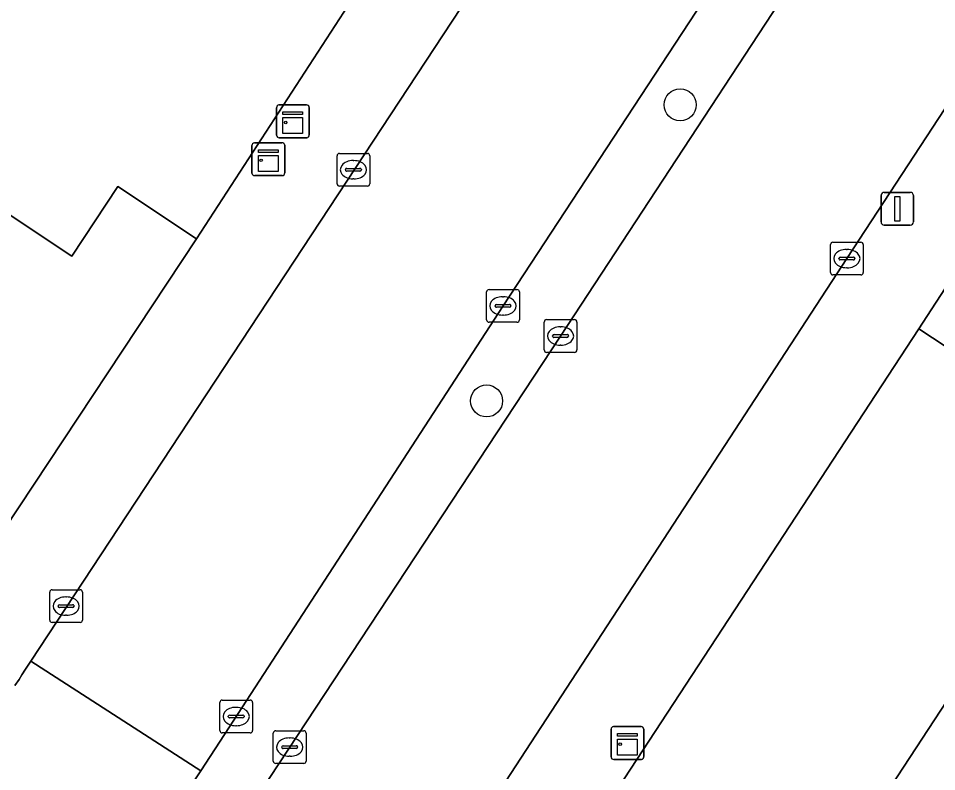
# Model space of a CAD drawing. Extents: x 159279 to 160377, y 384531 to 385888.
# Drawn here: x 160025.9 to 160053.92, y 384875.35 to 384898.33 of the extents above; entities that cross this region are included whole.
import ezdxf

# ---------------------------------------------------------------- set-up
doc = ezdxf.new("R2010")
doc.units = 0
for name, color, linetype in [('IMGEO_Berm_groen', 7, 'Continuous'), ('IMGEO_Boom', 7, 'Continuous'), ('IMGEO_Erf', 7, 'Continuous'), ('IMGEO_Kast', 7, 'Continuous'), ('IMGEO_Kolk', 7, 'Continuous'), ('IMGEO_Lichtmast', 7, 'Continuous'), ('IMGEO_Muur', 7, 'Continuous'), ('IMGEO_Pand', 7, 'Continuous'), ('IMGEO_Rijbaan_lokaal_open', 7, 'Continuous'), ('IMGEO_Voetpad_open', 7, 'Continuous')]:
    doc.layers.add(name, color=color, linetype=linetype)

msp = doc.modelspace()

# ---------------------------------------------------------------- linework, layer by layer
at = {"layer": 'IMGEO_Berm_groen'}
msp.add_lwpolyline([(160074.375, 384942.449), (160074.051, 384941.926), (160071.035, 384936.768), (160068.857, 384932.253), (160060.426, 384919.642), (160058.972, 384917.426), (160040.692, 384889.567), (160032.195, 384876.49), (160031.465, 384875.373), (160031.121, 384874.854), (160032.691, 384873.812), (160033.029, 384874.339), (160042.448, 384888.643), (160062.033, 384918.512)], dxfattribs=at)
at = {"layer": 'IMGEO_Boom'}
for centre in [(160046.097, 384895.698), (160040.191, 384886.662)]:
    msp.add_circle(centre, 0.489, dxfattribs=at)
at = {"layer": 'IMGEO_Erf'}
msp.add_lwpolyline([(160025.302, 384892.557), (160027.536, 384891.08), (160028.939, 384893.201), (160031.341, 384891.612), (160036.624, 384899.751), (160035.129, 384900.727), (160033.872, 384898.802), (160030.772, 384900.825), (160027.609, 384902.89), (160028.866, 384904.816), (160026.04, 384906.686), (160024.783, 384904.761)], dxfattribs=at)
at = {"layer": 'IMGEO_Kast'}
for p, q in [((160033.78, 384894.768), (160033.78, 384895.609)), ((160033.78, 384895.609), (160033.78, 384894.768)), ((160033.855, 384895.693), (160034.696, 384895.693)), ((160034.696, 384895.693), (160033.855, 384895.693)), ((160034.78, 384895.618), (160034.78, 384894.777)), ((160034.78, 384894.777), (160034.78, 384895.618)), ((160034.705, 384894.693), (160033.864, 384894.693)), ((160033.864, 384894.693), (160034.705, 384894.693)), ((160033.03, 384893.612), (160033.03, 384894.453)), ((160033.03, 384894.453), (160033.03, 384893.612)), ((160033.105, 384894.537), (160033.946, 384894.537)), ((160033.946, 384894.537), (160033.105, 384894.537)), ((160034.03, 384894.462), (160034.03, 384893.621)), ((160034.03, 384893.621), (160034.03, 384894.462)), ((160033.955, 384893.537), (160033.114, 384893.537)), ((160033.114, 384893.537), (160033.955, 384893.537)), ((160044.063, 384876.728), (160044.904, 384876.728)), ((160044.904, 384876.728), (160044.063, 384876.728)), ((160043.988, 384875.803), (160043.988, 384876.644)), ((160043.988, 384876.644), (160043.988, 384875.803)), ((160044.988, 384876.653), (160044.988, 384875.812)), ((160044.988, 384875.812), (160044.988, 384876.653)), ((160044.913, 384875.728), (160044.072, 384875.728)), ((160044.072, 384875.728), (160044.913, 384875.728))]:
    msp.add_line(p, q, dxfattribs=at)
for points in [[(160033.975, 384895.483), (160034.575, 384895.483), (160034.575, 384895.398), (160033.975, 384895.398), (160033.975, 384895.483)], [(160033.975, 384895.308), (160034.575, 384895.308), (160034.575, 384894.819), (160033.975, 384894.819), (160033.975, 384895.308)], [(160033.225, 384894.327), (160033.825, 384894.327), (160033.825, 384894.242), (160033.225, 384894.242), (160033.225, 384894.327)], [(160033.225, 384894.152), (160033.825, 384894.152), (160033.825, 384893.663), (160033.225, 384893.663), (160033.225, 384894.152)], [(160044.183, 384876.518), (160044.783, 384876.518), (160044.783, 384876.433), (160044.183, 384876.433), (160044.183, 384876.518)], [(160044.183, 384876.343), (160044.783, 384876.343), (160044.783, 384875.854), (160044.183, 384875.854), (160044.183, 384876.343)]]:
    msp.add_lwpolyline(points, dxfattribs=at)
for centre in [(160034.059, 384895.157), (160033.309, 384894.001), (160044.267, 384876.192)]:
    msp.add_circle(centre, 0.0377, dxfattribs=at)
for centre, start, end in [((160033.858, 384895.615), 92.4484, 184.2845), ((160033.858, 384895.615), 92.4484, 184.2845), ((160034.702, 384895.615), 2.4484, 94.2845), ((160034.702, 384895.615), 2.4484, 94.2845), ((160033.858, 384894.771), 182.4484, 274.2845), ((160033.858, 384894.771), 182.4484, 274.2845), ((160034.702, 384894.771), 272.4484, 4.2845), ((160034.702, 384894.771), 272.4484, 4.2845), ((160033.108, 384894.459), 92.4484, 184.2845), ((160033.108, 384894.459), 92.4484, 184.2845), ((160033.952, 384894.459), 2.4484, 94.2845), ((160033.952, 384894.459), 2.4484, 94.2845), ((160033.108, 384893.615), 182.4484, 274.2845), ((160033.108, 384893.615), 182.4484, 274.2845), ((160033.952, 384893.615), 272.4484, 4.2845), ((160033.952, 384893.615), 272.4484, 4.2845), ((160044.066, 384876.65), 92.4484, 184.2845), ((160044.066, 384876.65), 92.4484, 184.2845), ((160044.91, 384876.65), 2.4484, 94.2845), ((160044.91, 384876.65), 2.4484, 94.2845), ((160044.066, 384875.806), 182.4484, 274.2845), ((160044.066, 384875.806), 182.4484, 274.2845), ((160044.91, 384875.806), 272.4484, 4.2845), ((160044.91, 384875.806), 272.4484, 4.2845)]:
    msp.add_arc(centre, 0.0779, start, end, dxfattribs=at)
at = {"layer": 'IMGEO_Kolk'}
for p, q in [((160035.626, 384893.29), (160035.626, 384894.142)), ((160035.701, 384894.216), (160036.553, 384894.216)), ((160036.627, 384894.142), (160036.627, 384893.29)), ((160036.114, 384893.996), (160036.139, 384893.996)), ((160035.885, 384893.71), (160035.885, 384893.722)), ((160036.323, 384893.673), (160035.925, 384893.673)), ((160035.928, 384893.759), (160036.326, 384893.759)), ((160036.369, 384893.722), (160036.369, 384893.71)), ((160036.137, 384893.436), (160036.112, 384893.436)), ((160036.553, 384893.216), (160035.701, 384893.216)), ((160050.684, 384890.58), (160050.684, 384891.432)), ((160050.759, 384891.506), (160051.611, 384891.506)), ((160051.172, 384891.286), (160051.197, 384891.286)), ((160051.685, 384891.432), (160051.685, 384890.58)), ((160050.943, 384891), (160050.943, 384891.012)), ((160050.986, 384891.049), (160051.384, 384891.049)), ((160051.427, 384891.012), (160051.427, 384891)), ((160051.381, 384890.963), (160050.983, 384890.963)), ((160051.195, 384890.726), (160051.17, 384890.726)), ((160051.611, 384890.506), (160050.759, 384890.506)), ((160040.19, 384889.137), (160040.19, 384889.989)), ((160040.265, 384890.063), (160041.117, 384890.063)), ((160041.191, 384889.989), (160041.191, 384889.137)), ((160040.492, 384889.606), (160040.89, 384889.606)), ((160040.678, 384889.843), (160040.703, 384889.843)), ((160040.449, 384889.557), (160040.449, 384889.569)), ((160040.887, 384889.52), (160040.489, 384889.52)), ((160040.933, 384889.569), (160040.933, 384889.557)), ((160041.117, 384889.063), (160040.265, 384889.063)), ((160040.701, 384889.283), (160040.676, 384889.283)), ((160041.946, 384888.218), (160041.946, 384889.07)), ((160042.021, 384889.144), (160042.873, 384889.144)), ((160042.947, 384889.07), (160042.947, 384888.218)), ((160042.434, 384888.924), (160042.459, 384888.924)), ((160042.205, 384888.638), (160042.205, 384888.65)), ((160042.643, 384888.601), (160042.245, 384888.601)), ((160042.248, 384888.687), (160042.646, 384888.687)), ((160042.689, 384888.65), (160042.689, 384888.638)), ((160042.457, 384888.364), (160042.432, 384888.364)), ((160042.873, 384888.144), (160042.021, 384888.144)), ((160026.933, 384880.903), (160027.785, 384880.903)), ((160026.858, 384879.977), (160026.858, 384880.829)), ((160027.346, 384880.683), (160027.371, 384880.683)), ((160027.859, 384880.829), (160027.859, 384879.977)), ((160027.117, 384880.397), (160027.117, 384880.409)), ((160027.555, 384880.36), (160027.157, 384880.36)), ((160027.16, 384880.446), (160027.558, 384880.446)), ((160027.601, 384880.409), (160027.601, 384880.397)), ((160027.369, 384880.123), (160027.344, 384880.123)), ((160027.785, 384879.903), (160026.933, 384879.903)), ((160032.123, 384877.535), (160032.975, 384877.535)), ((160032.048, 384876.609), (160032.048, 384877.461)), ((160032.536, 384877.315), (160032.561, 384877.315)), ((160033.049, 384877.461), (160033.049, 384876.609)), ((160032.307, 384877.029), (160032.307, 384877.041)), ((160032.745, 384876.992), (160032.347, 384876.992)), ((160032.35, 384877.078), (160032.748, 384877.078)), ((160032.791, 384877.041), (160032.791, 384877.029)), ((160032.559, 384876.755), (160032.534, 384876.755)), ((160032.975, 384876.535), (160032.123, 384876.535)), ((160033.681, 384875.675), (160033.681, 384876.527)), ((160033.756, 384876.601), (160034.608, 384876.601)), ((160034.682, 384876.527), (160034.682, 384875.675)), ((160033.983, 384876.144), (160034.381, 384876.144)), ((160034.169, 384876.381), (160034.194, 384876.381)), ((160033.94, 384876.095), (160033.94, 384876.107)), ((160034.378, 384876.058), (160033.98, 384876.058)), ((160034.424, 384876.107), (160034.424, 384876.095)), ((160034.608, 384875.601), (160033.756, 384875.601)), ((160034.192, 384875.821), (160034.167, 384875.821))]:
    msp.add_line(p, q, dxfattribs=at)
for points in [[(160035.626, 384893.29), (160035.626, 384894.142)], [(160035.701, 384894.216), (160036.553, 384894.216)], [(160036.627, 384894.142), (160036.627, 384893.29)], [(160036.553, 384893.216), (160035.701, 384893.216)], [(160050.684, 384890.58), (160050.684, 384891.432)], [(160050.759, 384891.506), (160051.611, 384891.506)], [(160051.685, 384891.432), (160051.685, 384890.58)], [(160051.611, 384890.506), (160050.759, 384890.506)], [(160040.19, 384889.137), (160040.19, 384889.989)], [(160040.265, 384890.063), (160041.117, 384890.063)], [(160041.191, 384889.989), (160041.191, 384889.137)], [(160041.117, 384889.063), (160040.265, 384889.063)], [(160041.946, 384888.218), (160041.946, 384889.07)], [(160042.021, 384889.144), (160042.873, 384889.144)], [(160042.947, 384889.07), (160042.947, 384888.218)], [(160042.873, 384888.144), (160042.021, 384888.144)], [(160026.933, 384880.903), (160027.785, 384880.903)], [(160026.858, 384879.977), (160026.858, 384880.829)], [(160027.859, 384880.829), (160027.859, 384879.977)], [(160027.785, 384879.903), (160026.933, 384879.903)], [(160032.123, 384877.535), (160032.975, 384877.535)], [(160032.048, 384876.609), (160032.048, 384877.461)], [(160033.049, 384877.461), (160033.049, 384876.609)], [(160032.975, 384876.535), (160032.123, 384876.535)], [(160033.681, 384875.675), (160033.681, 384876.527)], [(160033.756, 384876.601), (160034.608, 384876.601)], [(160034.682, 384876.527), (160034.682, 384875.675)], [(160034.608, 384875.601), (160033.756, 384875.601)]]:
    msp.add_lwpolyline(points, dxfattribs=at)
for centre, radius, start, end in [((160035.703, 384894.14), 0.0765, 91.552, 178.448), ((160035.703, 384894.14), 0.0765, 91.552, 178.448), ((160036.551, 384894.14), 0.0765, 1.552, 88.448), ((160036.551, 384894.14), 0.0765, 1.552, 88.448), ((160035.925, 384893.719), 0.0403, 85.8775, 175.7526), ((160035.922, 384893.709), 0.0366, 178.938, 274.7102), ((160036.326, 384893.716), 0.043, 264.8664, 352.4533), ((160036.33, 384893.721), 0.0386, 1.7309, 96.639), ((160035.703, 384893.292), 0.0765, 181.552, 268.448), ((160035.703, 384893.292), 0.0765, 181.552, 268.448), ((160036.551, 384893.292), 0.0765, 271.552, 358.448), ((160036.551, 384893.292), 0.0765, 271.552, 358.448), ((160050.761, 384891.43), 0.0765, 91.552, 178.448), ((160050.761, 384891.43), 0.0765, 91.552, 178.448), ((160051.609, 384891.43), 0.0765, 1.552, 88.448), ((160051.609, 384891.43), 0.0765, 1.552, 88.448), ((160050.983, 384891.009), 0.0403, 85.8775, 175.7526), ((160050.98, 384890.999), 0.0366, 178.938, 274.7102), ((160051.384, 384891.006), 0.043, 264.8664, 352.4533), ((160051.388, 384891.011), 0.0386, 1.7309, 96.639), ((160050.761, 384890.582), 0.0765, 181.552, 268.448), ((160050.761, 384890.582), 0.0765, 181.552, 268.448), ((160051.609, 384890.582), 0.0765, 271.552, 358.448), ((160051.609, 384890.582), 0.0765, 271.552, 358.448), ((160040.267, 384889.987), 0.0765, 91.552, 178.448), ((160040.267, 384889.987), 0.0765, 91.552, 178.448), ((160041.115, 384889.987), 0.0765, 1.552, 88.448), ((160041.115, 384889.987), 0.0765, 1.552, 88.448), ((160040.489, 384889.566), 0.0403, 85.8775, 175.7526), ((160040.894, 384889.568), 0.0386, 1.7309, 96.639), ((160040.486, 384889.556), 0.0366, 178.938, 274.7102), ((160040.89, 384889.563), 0.043, 264.8664, 352.4533), ((160040.267, 384889.139), 0.0765, 181.552, 268.448), ((160040.267, 384889.139), 0.0765, 181.552, 268.448), ((160041.115, 384889.139), 0.0765, 271.552, 358.448), ((160041.115, 384889.139), 0.0765, 271.552, 358.448), ((160042.023, 384889.068), 0.0765, 91.552, 178.448), ((160042.023, 384889.068), 0.0765, 91.552, 178.448), ((160042.871, 384889.068), 0.0765, 1.552, 88.448), ((160042.871, 384889.068), 0.0765, 1.552, 88.448), ((160042.245, 384888.647), 0.0403, 85.8775, 175.7526), ((160042.242, 384888.637), 0.0366, 178.938, 274.7102), ((160042.646, 384888.644), 0.043, 264.8664, 352.4533), ((160042.65, 384888.649), 0.0386, 1.7309, 96.639), ((160042.023, 384888.22), 0.0765, 181.552, 268.448), ((160042.023, 384888.22), 0.0765, 181.552, 268.448), ((160042.871, 384888.22), 0.0765, 271.552, 358.448), ((160042.871, 384888.22), 0.0765, 271.552, 358.448), ((160026.935, 384880.827), 0.0765, 91.552, 178.448), ((160026.935, 384880.827), 0.0765, 91.552, 178.448), ((160027.783, 384880.827), 0.0765, 1.552, 88.448), ((160027.783, 384880.827), 0.0765, 1.552, 88.448), ((160027.157, 384880.406), 0.0403, 85.8775, 175.7526), ((160027.154, 384880.396), 0.0366, 178.938, 274.7102), ((160027.558, 384880.403), 0.043, 264.8664, 352.4533), ((160027.562, 384880.408), 0.0386, 1.7309, 96.639), ((160026.935, 384879.979), 0.0765, 181.552, 268.448), ((160026.935, 384879.979), 0.0765, 181.552, 268.448), ((160027.783, 384879.979), 0.0765, 271.552, 358.448), ((160027.783, 384879.979), 0.0765, 271.552, 358.448), ((160032.125, 384877.459), 0.0765, 91.552, 178.448), ((160032.125, 384877.459), 0.0765, 91.552, 178.448), ((160032.973, 384877.459), 0.0765, 1.552, 88.448), ((160032.973, 384877.459), 0.0765, 1.552, 88.448), ((160032.347, 384877.038), 0.0403, 85.8775, 175.7526), ((160032.344, 384877.028), 0.0366, 178.938, 274.7102), ((160032.748, 384877.035), 0.043, 264.8664, 352.4533), ((160032.752, 384877.04), 0.0386, 1.7309, 96.639), ((160032.125, 384876.611), 0.0765, 181.552, 268.448), ((160032.125, 384876.611), 0.0765, 181.552, 268.448), ((160032.973, 384876.611), 0.0765, 271.552, 358.448), ((160032.973, 384876.611), 0.0765, 271.552, 358.448), ((160033.758, 384876.525), 0.0765, 91.552, 178.448), ((160033.758, 384876.525), 0.0765, 91.552, 178.448), ((160034.606, 384876.525), 0.0765, 1.552, 88.448), ((160034.606, 384876.525), 0.0765, 1.552, 88.448), ((160033.98, 384876.104), 0.0403, 85.8775, 175.7526), ((160034.385, 384876.106), 0.0386, 1.7309, 96.639), ((160033.977, 384876.094), 0.0366, 178.938, 274.7102), ((160034.381, 384876.101), 0.043, 264.8664, 352.4533), ((160033.758, 384875.677), 0.0765, 181.552, 268.448), ((160033.758, 384875.677), 0.0765, 181.552, 268.448), ((160034.606, 384875.677), 0.0765, 271.552, 358.448), ((160034.606, 384875.677), 0.0765, 271.552, 358.448)]:
    msp.add_arc(centre, radius, start, end, dxfattribs=at)
for centre, major_axis, ratio, start_param, end_param in [((160036.113, 384893.716), (-0.387, 0.002), 0.722429, 4.712389, 7.853982), ((160036.138, 384893.716), (-0.39, 0.002), 0.717154, 1.570796, 4.712389), ((160051.171, 384891.006), (-0.387, 0.002), 0.722429, 4.712389, 7.853982), ((160051.196, 384891.006), (-0.39, 0.002), 0.717154, 1.570796, 4.712389), ((160040.677, 384889.563), (-0.387, 0.002), 0.722429, 4.712389, 7.853982), ((160040.702, 384889.563), (-0.39, 0.002), 0.717154, 1.570796, 4.712389), ((160042.433, 384888.644), (-0.387, 0.002), 0.722429, 4.712389, 7.853982), ((160042.458, 384888.644), (-0.39, 0.002), 0.717154, 1.570796, 4.712389), ((160027.345, 384880.403), (-0.387, 0.002), 0.722429, 4.712389, 7.853982), ((160027.37, 384880.403), (-0.39, 0.002), 0.717154, 1.570796, 4.712389), ((160032.535, 384877.035), (-0.387, 0.002), 0.722429, 4.712389, 7.853982), ((160032.56, 384877.035), (-0.39, 0.002), 0.717154, 1.570796, 4.712389), ((160034.168, 384876.101), (-0.387, 0.002), 0.722429, 4.712389, 7.853982), ((160034.193, 384876.101), (-0.39, 0.002), 0.717154, 1.570796, 4.712389)]:
    msp.add_ellipse(centre, major_axis=major_axis, ratio=ratio, start_param=start_param, end_param=end_param, dxfattribs=at)
at = {"layer": 'IMGEO_Lichtmast'}
for p, q in [((160052.328, 384893.027), (160053.118, 384893.027)), ((160053.118, 384893.027), (160052.328, 384893.027)), ((160052.228, 384892.127), (160052.228, 384892.927)), ((160052.228, 384892.927), (160052.228, 384892.127)), ((160053.218, 384892.927), (160053.218, 384892.127)), ((160053.218, 384892.127), (160053.218, 384892.927)), ((160053.118, 384892.027), (160052.328, 384892.027)), ((160052.328, 384892.027), (160053.118, 384892.027))]:
    msp.add_line(p, q, dxfattribs=at)
msp.add_lwpolyline([(160052.648, 384892.902), (160052.798, 384892.902), (160052.798, 384892.152), (160052.648, 384892.152), (160052.648, 384892.902)], dxfattribs=at)
for centre, start, end in [((160052.328, 384892.927), 90, 180), ((160052.328, 384892.927), 90, 180), ((160053.118, 384892.927), 0, 90), ((160053.118, 384892.927), 360, 90), ((160052.328, 384892.127), 180, 270), ((160052.328, 384892.127), 180, 270), ((160053.118, 384892.127), 270, 0), ((160053.118, 384892.127), 270, 0)]:
    msp.add_arc(centre, 0.1, start, end, dxfattribs=at)
at = {"layer": 'IMGEO_Muur'}
msp.add_lwpolyline([(160036.624, 384899.751), (160031.341, 384891.612)], dxfattribs=at)
at = {"layer": 'IMGEO_Pand'}
for points in [[(160031.341, 384891.612), (160028.939, 384893.201), (160027.536, 384891.08), (160025.302, 384892.557), (160023.869, 384890.392), (160020.842, 384885.817), (160025.47, 384882.738)], [(160058.956, 384884.715), (160058.67, 384884.903), (160058.894, 384885.245), (160057.56, 384886.119), (160056.364, 384886.902), (160053.377, 384888.858), (160042.15, 384871.716), (160048.013, 384868.009)], [(160057.096, 384872.735), (160054.482, 384874.447), (160060.532, 384883.683), (160058.956, 384884.715), (160048.013, 384868.009), (160052.247, 384865.332)]]:
    msp.add_lwpolyline(points, close=True, dxfattribs=at)
at = {"layer": 'IMGEO_Rijbaan_lokaal_open'}
for points in [[(160053.932, 384920.744), (160052.53, 384918.588), (160026.28, 384878.723), (160031.465, 384875.373), (160032.195, 384876.49), (160040.692, 384889.567), (160058.972, 384917.426)], [(160038.084, 384870.979), (160039.06, 384872.431), (160051.184, 384891.006), (160067.042, 384915.232), (160062.033, 384918.512), (160042.448, 384888.643), (160033.029, 384874.339)]]:
    msp.add_lwpolyline(points, close=True, dxfattribs=at)
msp.add_lwpolyline([(160031.121, 384874.854), (160031.465, 384875.373), (160026.28, 384878.723), (160026.118, 384878.477), (160026.011, 384878.306), (160025.923, 384878.167), (160025.789, 384877.982)], dxfattribs=at)
at = {"layer": 'IMGEO_Voetpad_open'}
for points in [[(160042.15, 384871.716), (160053.377, 384888.858), (160053.624, 384889.238), (160054.194, 384890.114), (160054.6, 384890.738), (160083.589, 384935.277), (160081.237, 384936.788), (160081.07, 384936.53), (160074.237, 384926.124), (160068.515, 384917.483), (160067.042, 384915.232), (160051.184, 384891.006), (160039.06, 384872.431)], [(160052.307, 384923.66), (160051.072, 384921.779), (160051.214, 384921.448), (160050.88, 384921.487), (160049.617, 384919.564), (160049.787, 384919.275), (160049.453, 384919.313), (160048.877, 384918.436), (160048.986, 384918.365), (160048.908, 384917.992), (160048.657, 384917.863), (160048.547, 384917.935), (160043.559, 384910.336), (160040.782, 384906.106), (160037.807, 384901.574), (160036.624, 384899.751), (160031.341, 384891.612), (160025.47, 384882.738)], [(160025.789, 384877.982), (160025.923, 384878.167), (160026.011, 384878.306), (160026.118, 384878.477), (160026.28, 384878.723), (160052.53, 384918.588), (160053.932, 384920.744), (160055.142, 384922.514)]]:
    msp.add_lwpolyline(points, dxfattribs=at)
msp.add_lwpolyline([(160057.597, 384888.784), (160056.968, 384889.197), (160054.6, 384890.738), (160054.194, 384890.114), (160053.624, 384889.238), (160053.377, 384888.858), (160056.364, 384886.902)], close=True, dxfattribs=at)

doc.saveas('drawing.dxf')
